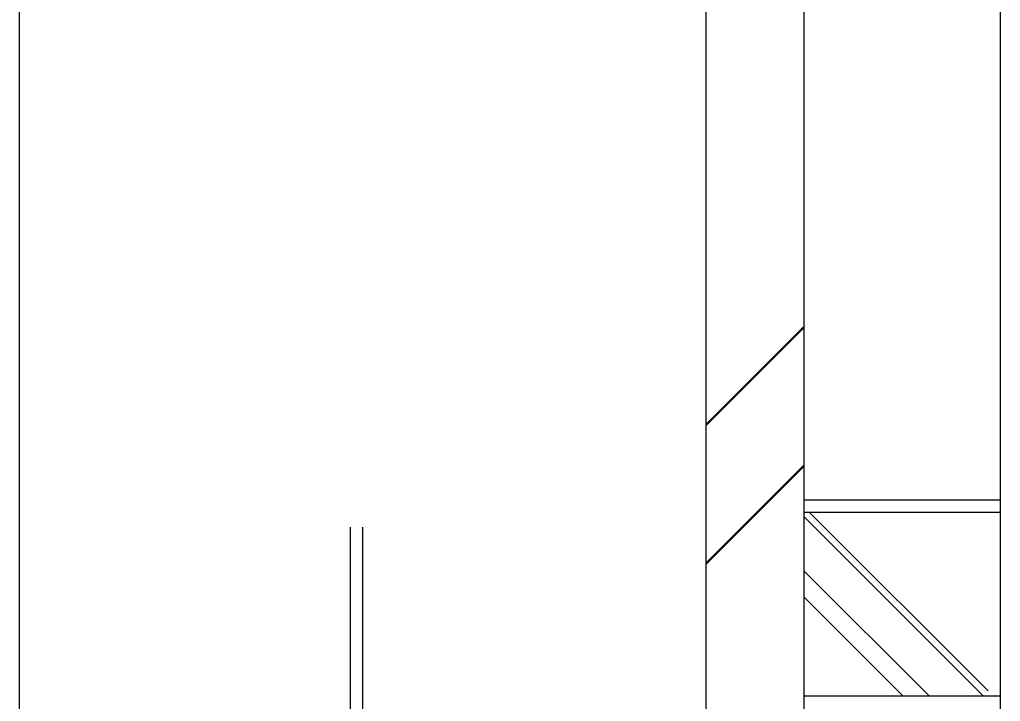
# Model space of a CAD drawing. Extents: x 22388.1 to 22405.7, y 22369.6 to 22390.4.
# Drawn here: x 22395.9203 to 22396.1287, y 22375.9872 to 22376.1321 of the extents above; entities that cross this region are included whole.
import ezdxf

# ---------------------------------------------------------------- set-up
doc = ezdxf.new("R2010")
doc.units = 0
for name, color, linetype in [('Level 1', 7, 'Continuous'), ('Level 2', 7, 'Continuous'), ('Level 7', 7, 'Continuous')]:
    doc.layers.add(name, color=color, linetype=linetype)

msp = doc.modelspace()

# ---------------------------------------------------------------- linework, layer by layer
at = {"layer": 'Level 1'}
for p, q in [((22396.066160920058, 22376.046085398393), (22396.08699425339, 22376.066918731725)), ((22396.066160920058, 22376.045819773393), (22396.08699425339, 22376.066653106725)), ((22396.066160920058, 22376.01662706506), (22396.08699425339, 22376.037460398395)), ((22396.066160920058, 22376.01636144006), (22396.08699425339, 22376.037194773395)), ((22396.12605675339, 22375.989387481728), (22396.08807237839, 22376.02739269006)), ((22396.12502550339, 22375.98833019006), (22396.08699425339, 22376.02642394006)), ((22395.990640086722, 22375.81833019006), (22395.990640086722, 22376.024226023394)), ((22395.99324425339, 22375.834741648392), (22395.99324425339, 22376.024226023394)), ((22396.113499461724, 22375.98833019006), (22396.08699425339, 22376.01484581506)), ((22396.107952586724, 22375.98833019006), (22396.08699425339, 22376.009319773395))]:
    msp.add_line(p, q, dxfattribs=at)
at = {"layer": 'Level 2'}
for p, q in [((22396.128660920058, 22375.98833019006), (22396.128660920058, 22376.342496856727)), ((22395.920327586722, 22375.946663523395), (22395.920327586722, 22376.321663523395)), ((22396.08699425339, 22375.946663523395), (22396.08699425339, 22376.321663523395)), ((22396.066160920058, 22375.946663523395), (22396.066160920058, 22376.30083019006)), ((22396.066160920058, 22375.946663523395), (22396.066160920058, 22376.27489595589)), ((22396.08699425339, 22375.946663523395), (22396.08699425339, 22376.27489595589)), ((22396.128660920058, 22375.98833019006), (22396.128660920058, 22376.27489595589)), ((22395.920327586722, 22375.946663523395), (22395.920327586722, 22376.12836132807)), ((22396.08699425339, 22376.029996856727), (22396.128660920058, 22376.029996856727)), ((22396.08699425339, 22376.02739269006), (22396.128660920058, 22376.02739269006)), ((22396.08699425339, 22375.98833019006), (22396.128660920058, 22375.98833019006)), ((22396.08699425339, 22375.98833019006), (22396.128660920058, 22375.98833019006))]:
    msp.add_line(p, q, dxfattribs=at)
at = {"layer": 'Level 7'}
msp.add_line((22396.128660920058, 22374.632601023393), (22396.128660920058, 22376.27489595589), dxfattribs=at)

doc.saveas('drawing.dxf')
